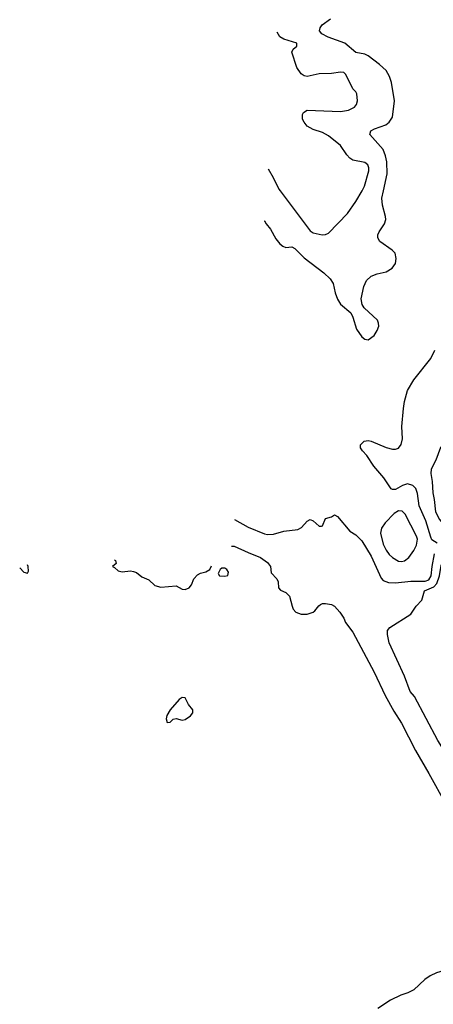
# Model space of a CAD drawing. Header units: inches. Extents: x 884549 to 1028252, y 526810 to 653624.
# Tile 551 of 656: x 947202 to 949919, y 624654 to 631124. Entities that reach past the tile are written whole.
import ezdxf

# ---------------------------------------------------------------- set-up
doc = ezdxf.new("R2010")
doc.units = ezdxf.units.IN
doc.header["$MEASUREMENT"] = 0
doc.layers.add('A9642', color=7, linetype='Continuous')
doc.layers.add('A9643', color=7, linetype='Continuous')

msp = doc.modelspace()

# ---------------------------------------------------------------- linework, layer by layer
at = {"layer": 'A9642', "color": 5}
for points, elevation in [([(948807.1, 629801.8), (948810, 629802.8), (948821.6, 629781.6), (948850, 629747.4), (948884.7, 629684.7), (948911.4, 629650), (948930, 629635), (948950, 629627.9), (948990, 629630.3), (949010, 629619.6), (949070, 629558.2), (949200.2, 629460.2), (949241.2, 629421.2), (949260.9, 629390), (949273.4, 629330), (949290, 629287.7), (949310, 629255.5), (949376.7, 629196.7), (949390.6, 629170), (949413.4, 629090), (949450, 629038.8), (949470, 629024), (949490, 629020.7), (949530, 629047.7), (949550, 629081), (949560.7, 629110), (949559.5, 629130), (949551.8, 629150), (949465.2, 629230), (949451.6, 629251.6), (949445.6, 629290), (949462.6, 629370), (949479.7, 629410), (949510, 629438), (949550, 629454), (949610, 629466), (949648.6, 629491.4), (949670, 629522.8), (949674.6, 629554.6), (949667.8, 629590), (949647.6, 629610), (949566.9, 629666.9), (949553.3, 629690), (949553.3, 629710), (949562, 629730), (949598, 629782), (949606, 629810), (949604.8, 629830), (949584.6, 629904.6), (949581.1, 629950), (949591.6, 630000)], 2120), ([(948912.1, 630000), (949110, 629735.8), (949130, 629723.8), (949189.7, 629710.3), (949210, 629711.7), (949230, 629720.3), (949355.1, 629850), (949410, 629928.9), (949450.5, 630000)], 2140), ([(949944.6, 627684.6), (949910, 627705.3), (949902.7, 627722.7), (949870.5, 627830.5), (949826.4, 627930), (949813.8, 628010), (949803.3, 628043.3), (949783.7, 628063.7), (949750, 628073.9), (949716.7, 628063.3), (949670, 628037.6), (949650, 628036.5), (949642, 628042), (949592.9, 628112.9), (949528.5, 628190), (949481, 628261), (949452.6, 628290), (949441.3, 628310), (949439.5, 628330), (949465.1, 628354.9), (949490, 628358.4), (949510, 628354.6), (949610, 628313.2), (949650, 628302.3), (949670, 628302), (949690, 628308.2), (949707.6, 628332.4), (949716.1, 628370), (949711.4, 628450), (949722.6, 628570), (949730, 628615.5), (949750, 628687), (949790, 628756.9), (949903.4, 628896.6), (949927.6, 628952.4)], 2080), ([(950000, 628351), (949966.9, 628313), (949934.8, 628230), (949904, 628170), (949902.2, 628142.2), (949912, 628090), (949914.6, 628014.6), (949924.6, 627970), (949933.2, 627890), (949959.3, 627839.3), (949990, 627802), (950000, 627796.9)], 2080), ([(948612, 627838.9), (948702, 627790), (948810, 627745.4), (948830, 627741.6), (948870, 627743.2), (948937.6, 627762.4), (949030, 627774.6), (949053.4, 627786.6), (949090, 627827.7), (949110, 627839.1), (949130.3, 627830.3), (949170, 627794.8), (949184, 627796), (949190, 627798), (949210, 627846), (949250, 627858), (949270, 627871), (949290, 627859.1), (949370, 627762), (949410, 627738), (949450, 627698.3), (949510, 627598.5), (949575.1, 627455.1), (949590, 627438.9), (949625.2, 627425.2), (949670, 627423.5), (949770, 627434.2), (949865.7, 627434.3), (949890, 627443.1), (949905.2, 627470), (949910.6, 627530), (949925.9, 627614.1)], 2080), ([(948592.7, 627664.8), (948610, 627664.9), (948702, 627622), (948784.7, 627590), (948830, 627557.3), (948850, 627531), (948854.8, 627490), (948890.7, 627450), (948898.8, 627430), (948901, 627390), (948914.4, 627374.4), (948950, 627358.8), (948975.2, 627335.2), (948990.6, 627270), (948999.1, 627250), (949016, 627230), (949050, 627217.1), (949090, 627217.6), (949129, 627230), (949141.6, 627238.4), (949167, 627273), (949178.6, 627281.4), (949190, 627286.8), (949210, 627287.3), (949250, 627280.5), (949270, 627270.5), (949304.9, 627230), (949330, 627190.7), (949342, 627162), (949390, 627099.5), (949530, 626837.5), (949602.9, 626682.9), (949659.6, 626579.6), (949710, 626500.9), (949801.7, 626321.7), (949890.1, 626170.1), (950000, 625968.1)], 2060), ([(947823.8, 627574.2), (947830.8, 627570), (947836, 627550), (947812, 627530), (947824.9, 627524.9), (947850, 627502.8), (947875.2, 627495.2), (947930, 627502), (947950, 627498.8), (947970, 627490.7), (948003.8, 627463.8), (948050, 627442.8), (948090, 627406.8), (948130, 627394), (948230, 627404), (948270, 627382.8), (948290, 627380.7), (948315.3, 627390), (948330, 627411.3), (948346, 627450), (948370, 627476), (948390, 627486.8), (948424.7, 627495.3), (948450, 627512), (948461.4, 627534.3)], 2060), ([(950000, 626303.4), (949947.9, 626387.9), (949795.5, 626675.5), (949765.8, 626710), (949728.5, 626810), (949628.1, 627030), (949616.9, 627083.1), (949617.6, 627110), (949632.7, 627130), (949770, 627216.9), (949807.1, 627270), (949842.5, 627310), (949861.3, 627370), (949922.3, 627397.7), (949941.5, 627418.5), (949959.6, 627470), (949970, 627537.3), (949989.8, 627590), (950000, 627591.5)], 2060), ([(947202.3, 627522.3), (947230, 627494.4), (947252.5, 627487.5), (947259.1, 627500.9), (947258.3, 627530), (947254.2, 627541.3)], 2060), ([(950000, 624878.1), (949990, 624876.8), (949938.5, 624861.5), (949898.6, 624841.4), (949863.9, 624816.1), (949790, 624748), (949751.4, 624728.6), (949705.4, 624714.6), (949638.4, 624681.6), (949554.5, 624625.5)], 2060)]:
    msp.add_lwpolyline(points, dxfattribs=dict(at, elevation=elevation))
for points, elevation in [([(949690, 627897.6), (949661.2, 627878.8), (949602.4, 627817.6), (949578.3, 627781.7), (949570.9, 627749.1), (949590, 627676.9), (949610, 627637.1), (949629.8, 627609.8), (949650, 627589.3), (949690, 627565.5), (949710, 627562.7), (949730, 627567.6), (949757.4, 627590), (949790, 627635.9), (949808.7, 627670), (949813.8, 627710), (949808.9, 627730), (949734.6, 627874.6), (949714.8, 627894.8)], 2120), ([(948550, 627519), (948530, 627519), (948518, 627510), (948505.4, 627485.4), (948514, 627470), (948550, 627467.7), (948568.7, 627471.3), (948572.5, 627492.5), (948562, 627510)], 2060), ([(948270, 626670.9), (948250, 626657.7), (948190.2, 626590), (948169.3, 626550.7), (948164.6, 626530), (948170, 626506), (948190, 626508.4), (948210, 626527.2), (948228.9, 626531.1), (948270, 626521), (948290, 626524.8), (948324.8, 626550), (948339.8, 626570), (948339.1, 626590), (948310, 626623.6), (948290, 626667.6)], 2060)]:
    msp.add_lwpolyline(points, close=True, dxfattribs=dict(at, elevation=elevation))
at = {"layer": 'A9643', "color": 5}
for points, elevation in [([(949591.6, 630000), (949614.5, 630110), (949613.2, 630190), (949605.4, 630230), (949590, 630270.8), (949501.7, 630370), (949507.5, 630392.5), (949533.4, 630406.6), (949607.1, 630432.9), (949628.6, 630450), (949650, 630483), (949663, 630590), (949643.7, 630710), (949630, 630749.7), (949608, 630790), (949564.4, 630830), (949490, 630886.2), (949470, 630896.9), (949410, 630908.2), (949336.9, 630970), (949227.8, 631010), (949185.6, 631030), (949171.8, 631050), (949176.2, 631070), (949189.5, 631090), (949242.7, 631130)], 2120), ([(949450.5, 630000), (949467.5, 630030), (949494.6, 630130), (949495, 630150), (949488.2, 630170), (949470, 630184.8), (949390, 630201.7), (949370, 630214), (949350, 630234.7), (949310, 630297.7), (949230, 630360.4), (949190, 630383.5), (949130, 630402), (949090, 630424.8), (949069.7, 630450), (949060.5, 630470), (949059.5, 630500.5), (949065.8, 630514.2), (949091.1, 630528.9), (949310, 630520.5), (949362.7, 630530), (949400.9, 630550), (949413.4, 630566.6), (949419.7, 630590), (949415.6, 630635.6), (949409.2, 630650), (949390, 630669.2), (949344.1, 630764.1), (949330, 630776.4), (949310, 630779.1), (949250, 630771.1), (949170, 630768.7), (949090, 630751.1), (949070, 630754.3), (949050, 630767.6), (949023.1, 630810), (948989.8, 630910), (948999.3, 630930), (949022, 630950), (949022.6, 630970), (948935.9, 630995.9), (948911.6, 631011.6), (948894.1, 631041.7)], 2140), ([(948833.6, 630144.6), (948867.9, 630087.9), (948904.6, 630010), (948912.1, 630000)], 2140)]:
    msp.add_lwpolyline(points, dxfattribs=dict(at, elevation=elevation))

doc.saveas('drawing.dxf')
